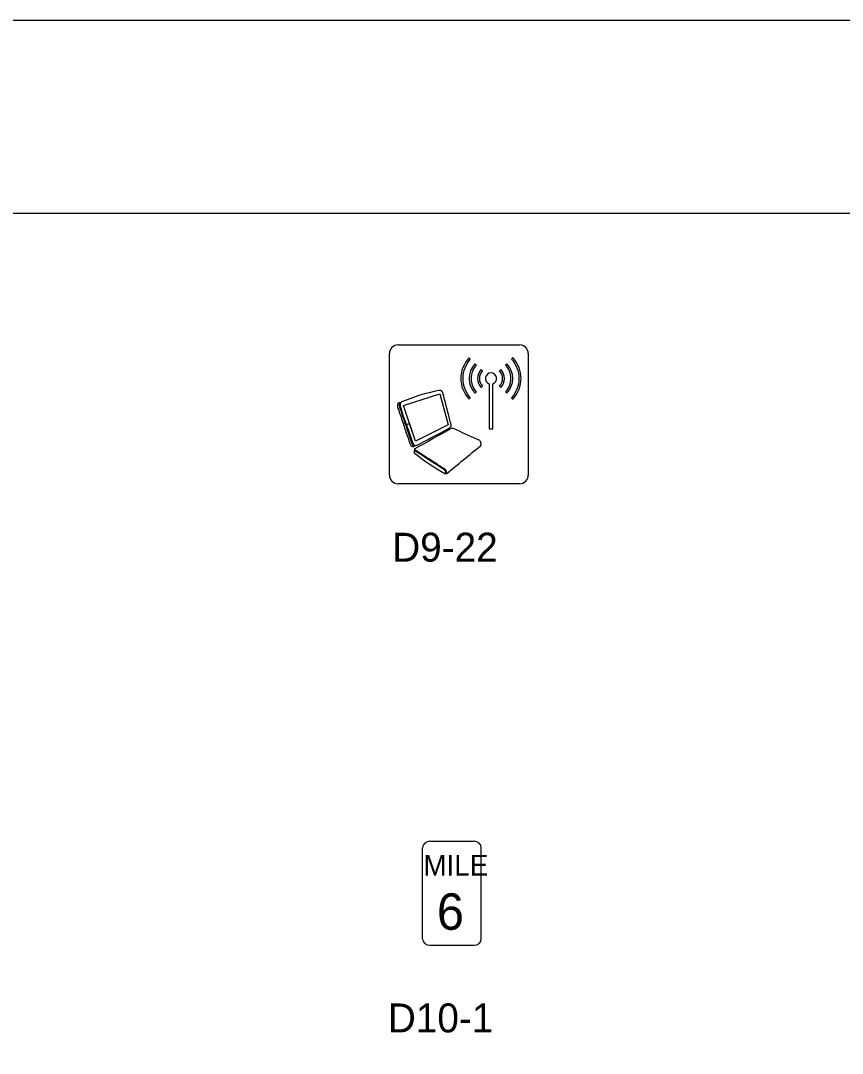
# Model space of a CAD drawing. Extents: x 42133 to 45533, y 41351 to 47951.
# Drawn here: x 42731.9 to 42944.7, y 47683.8 to 47951.4 of the extents above; entities that cross this region are included whole.
import ezdxf

# ---------------------------------------------------------------- set-up
doc = ezdxf.new("R2010")
doc.units = 0
for name, color, linetype in [('#plot_shape', 7, 'Continuous'), ('P_ODOT_PLAN_Border', 7, 'Continuous'), ('P_TRAF_SIGN_SignDetails', 7, 'Continuous')]:
    doc.layers.add(name, color=color, linetype=linetype)

msp = doc.modelspace()

# ---------------------------------------------------------------- linework, layer by layer
at = {"layer": '#plot_shape'}
msp.add_lwpolyline([(42133.34, 46851.35), (43833.34, 46851.35), (43833.34, 47951.35), (42133.34, 47951.35)], close=True, dxfattribs=at)
at = {"layer": 'P_ODOT_PLAN_Border'}
msp.add_lwpolyline([(42208.34, 46901.35), (43808.34, 46901.35), (43808.34, 47901.35), (42208.34, 47901.35)], close=True, dxfattribs=at)
at = {"layer": 'P_TRAF_SIGN_SignDetails'}
for p, q in [((42829.68, 47867.33), (42861.17, 47867.33)), ((42827.43, 47833.59), (42827.43, 47865.09)), ((42863.41, 47865.09), (42863.41, 47833.59)), ((42861.17, 47831.35), (42829.68, 47831.35)), ((42837.93, 47738.72), (42849.35, 47738.72)), ((42836.05, 47713.42), (42836.05, 47737.03)), ((42851.22, 47713.42), (42851.22, 47737.03)), ((42837.93, 47711.74), (42849.35, 47711.74)), ((42837.93, 47711.74), (42849.35, 47711.74))]:
    msp.add_line(p, q, dxfattribs=at)
for points in [[(42848.04, 47863.94), (42848.39, 47863.6)], [(42848.04, 47863.94), (42848.39, 47863.6)], [(42848.04, 47863.94), (42848.39, 47863.6)], [(42859.46, 47863.94), (42859.1, 47863.6)], [(42859.46, 47863.94), (42859.1, 47863.6)], [(42859.46, 47863.94), (42859.1, 47863.6)], [(42849.6, 47862.46), (42849.96, 47862.12)], [(42849.6, 47862.46), (42849.96, 47862.12)], [(42849.6, 47862.46), (42849.96, 47862.12)], [(42851.52, 47860.64), (42851.17, 47860.98)], [(42851.52, 47860.64), (42851.17, 47860.98)], [(42851.52, 47860.64), (42851.17, 47860.98)], [(42855.97, 47860.64), (42856.33, 47860.98)], [(42855.97, 47860.64), (42856.33, 47860.98)], [(42855.97, 47860.64), (42856.33, 47860.98)], [(42857.89, 47862.46), (42857.54, 47862.12)], [(42857.89, 47862.46), (42857.54, 47862.12)], [(42857.89, 47862.46), (42857.54, 47862.12)], [(42851.17, 47856.28), (42851.52, 47856.62)], [(42851.17, 47856.28), (42851.52, 47856.62)], [(42851.17, 47856.28), (42851.52, 47856.62)], [(42853.3, 47857.25), (42853.3, 47845.62), (42854.19, 47845.62), (42854.19, 47857.25)], [(42853.3, 47857.25), (42853.3, 47845.62), (42854.19, 47845.62), (42854.19, 47857.25)], [(42853.3, 47857.25), (42853.3, 47845.62), (42854.19, 47845.62), (42854.19, 47857.25)], [(42856.33, 47856.28), (42855.97, 47856.62)], [(42856.33, 47856.28), (42855.97, 47856.62)], [(42856.33, 47856.28), (42855.97, 47856.62)], [(42831.84, 47846.64), (42832.67, 47846.99), (42831.13, 47851.59), (42840.54, 47854.63), (42842.67, 47846.61), (42834.21, 47842.38), (42832.67, 47846.99)], [(42831.84, 47846.64), (42832.67, 47846.99), (42831.13, 47851.59), (42840.54, 47854.63), (42842.67, 47846.61), (42834.21, 47842.38), (42832.67, 47846.99)], [(42848.39, 47853.65), (42848.03, 47853.31)], [(42848.39, 47853.65), (42848.03, 47853.31)], [(42848.39, 47853.65), (42848.03, 47853.31)], [(42849.96, 47855.13), (42849.6, 47854.8)], [(42849.96, 47855.13), (42849.6, 47854.8)], [(42849.96, 47855.13), (42849.6, 47854.8)], [(42857.53, 47855.13), (42857.89, 47854.8)], [(42857.53, 47855.13), (42857.89, 47854.8)], [(42857.53, 47855.13), (42857.89, 47854.8)], [(42859.1, 47853.65), (42859.46, 47853.31)], [(42859.1, 47853.65), (42859.46, 47853.31)], [(42859.1, 47853.65), (42859.46, 47853.31)], [(42832.67, 47846.99), (42831.84, 47846.64)], [(42832.67, 47846.99), (42831.84, 47846.64)]]:
    msp.add_lwpolyline(points, dxfattribs=at)
msp.add_lwpolyline([(42834.21, 47842.38), (42831.13, 47851.59), (42840.54, 47854.63), (42842.67, 47846.61)], close=True, dxfattribs=at)
for centre, radius, start, end in [((42829.68, 47865.08), 2.24, 90, 180), ((42861.16, 47865.08), 2.24, 0, 90), ((42853.73, 47858.63), 7.79, 136.9873, 223.0048), ((42853.73, 47858.63), 7.79, 136.9873, 223.0048), ((42853.73, 47858.63), 7.79, 136.9873, 223.0048), ((42853.71, 47858.63), 7.28, 136.9652, 180.0542), ((42853.71, 47858.63), 7.28, 136.9652, 180.0542), ((42853.71, 47858.63), 7.28, 136.9652, 180.0542), ((42853.78, 47858.63), 7.28, 359.9458, 43.0348), ((42853.78, 47858.63), 7.28, 359.9458, 43.0348), ((42853.78, 47858.63), 7.28, 359.9458, 43.0348), ((42853.76, 47858.63), 7.79, 316.9952, 43.0127), ((42853.76, 47858.63), 7.79, 316.9952, 43.0127), ((42853.76, 47858.63), 7.79, 316.9952, 43.0127), ((42853.73, 47858.63), 5.63, 137.1749, 222.8257), ((42853.73, 47858.63), 5.63, 137.1749, 222.8257), ((42853.73, 47858.63), 5.63, 137.1749, 222.8257), ((42853.73, 47858.63), 5.14, 137.2312, 180.0409), ((42853.73, 47858.63), 5.14, 137.2312, 180.0409), ((42853.73, 47858.63), 5.14, 137.2312, 180.0409), ((42853.74, 47858.63), 3.48, 137.6229, 222.3797), ((42853.74, 47858.63), 3.48, 137.6229, 222.3797), ((42853.74, 47858.63), 3.48, 137.6229, 222.3797), ((42853.73, 47858.63), 2.99, 137.7727, 180.0693), ((42853.73, 47858.63), 2.99, 137.7727, 180.0693), ((42853.73, 47858.63), 2.99, 137.7727, 180.0693), ((42853.76, 47858.63), 2.99, 359.9307, 42.2273), ((42853.76, 47858.63), 2.99, 359.9307, 42.2273), ((42853.76, 47858.63), 2.99, 359.9307, 42.2273), ((42853.75, 47858.63), 3.48, 317.6203, 42.3771), ((42853.75, 47858.63), 3.48, 317.6203, 42.3771), ((42853.75, 47858.63), 3.48, 317.6203, 42.3771), ((42853.76, 47858.63), 5.14, 359.9591, 42.7688), ((42853.76, 47858.63), 5.14, 359.9591, 42.7688), ((42853.76, 47858.63), 5.14, 359.9591, 42.7688), ((42853.76, 47858.63), 5.63, 317.1743, 42.8251), ((42853.76, 47858.63), 5.63, 317.1743, 42.8251), ((42853.76, 47858.63), 5.63, 317.1743, 42.8251), ((42853.72, 47858.62), 7.29, 179.9706, 222.9941), ((42853.72, 47858.62), 7.29, 179.9706, 222.9941), ((42853.72, 47858.62), 7.29, 179.9706, 222.9941), ((42853.73, 47858.62), 5.14, 179.9705, 222.7834), ((42853.73, 47858.62), 5.14, 179.9705, 222.7834), ((42853.73, 47858.62), 5.14, 179.9705, 222.7834), ((42853.74, 47858.63), 2.99, 179.9783, 222.1895), ((42853.74, 47858.63), 2.99, 179.9783, 222.1895), ((42853.74, 47858.63), 2.99, 179.9783, 222.1895), ((42853.75, 47858.63), 1.45, 287.9979, 251.9846), ((42853.75, 47858.63), 1.45, 287.9979, 251.9846), ((42853.75, 47858.63), 1.45, 287.9979, 251.9846), ((42853.75, 47858.63), 2.99, 317.8105, 0.0217), ((42853.75, 47858.63), 2.99, 317.8105, 0.0217), ((42853.75, 47858.63), 2.99, 317.8105, 0.0217), ((42853.76, 47858.62), 5.14, 317.2166, 0.0295), ((42853.76, 47858.62), 5.14, 317.2166, 0.0295), ((42853.76, 47858.62), 5.14, 317.2166, 0.0295), ((42853.77, 47858.62), 7.29, 317.0059, 0.0294), ((42853.77, 47858.62), 7.29, 317.0059, 0.0294), ((42853.77, 47858.62), 7.29, 317.0059, 0.0294), ((42850.06, 47805.39), 51.04, 101.0986, 112.4005), ((42850.06, 47805.39), 51.04, 101.0986, 112.4005), ((42850.06, 47805.39), 51.04, 101.0986, 112.4005), ((42840.57, 47854.32), 1.21, 99.6958, 106.1121), ((42840.57, 47854.32), 1.21, 99.6958, 106.1121), ((42840.57, 47854.32), 1.21, 99.6958, 106.1121), ((42840.54, 47854.56), 0.967, 86.7505, 100.4117), ((42840.54, 47854.56), 0.967, 86.7505, 100.4117), ((42840.54, 47854.56), 0.967, 86.7505, 100.4117), ((42840.56, 47854.87), 0.655, 62.6144, 87.1057), ((42840.56, 47854.87), 0.655, 62.6144, 87.1057), ((42840.56, 47854.87), 0.655, 62.6144, 87.1057), ((42840.49, 47854.79), 0.753, 24.3838, 60.6154), ((42840.49, 47854.79), 0.753, 24.3838, 60.6154), ((42840.49, 47854.79), 0.753, 24.3838, 60.6154), ((42830.91, 47851.95), 0.706, 115.8084, 163.8262), ((42830.91, 47851.95), 0.706, 115.8084, 163.8262), ((42830.91, 47851.95), 0.706, 115.8084, 163.8262), ((42839.8, 47854.44), 1.53, 15.4612, 25.813), ((42839.8, 47854.44), 1.53, 15.4612, 25.813), ((42839.8, 47854.44), 1.53, 15.4612, 25.813), ((41390.41, 47473.07), 1500.26, 14.48116, 14.7425), ((41390.41, 47473.07), 1500.26, 14.48116, 14.7425), ((41390.41, 47473.07), 1500.26, 14.48116, 14.7425), ((42830.62, 47851.56), 1.11, 163.3671, 188.5848), ((42830.62, 47851.56), 1.11, 163.3671, 188.5848), ((42830.62, 47851.56), 1.11, 163.3671, 188.5848), ((42831.03, 47851.6), 1.52, 187.5645, 196.278), ((42831.03, 47851.6), 1.52, 187.5645, 196.278), ((42831.03, 47851.6), 1.52, 187.5645, 196.278), ((42830.24, 47851.68), 0.711, 104.6363, 163.7279), ((42830.24, 47851.68), 0.711, 104.6363, 163.7279), ((42830.24, 47851.68), 0.711, 104.6363, 163.7279), ((42939.23, 47886.74), 115.29, 197.9729, 198.8763), ((42939.23, 47886.74), 115.29, 197.9729, 198.8763), ((42939.23, 47886.74), 115.29, 197.9729, 198.8763), ((42831.52, 47851.82), 1.58, 170.7335, 198.9544), ((42831.52, 47851.82), 1.58, 170.7335, 198.9544), ((42831.52, 47851.82), 1.58, 170.7335, 198.9544), ((42831.09, 47851.87), 1.14, 154.0765, 169.5683), ((42831.09, 47851.87), 1.14, 154.0765, 169.5683), ((42831.09, 47851.87), 1.14, 154.0765, 169.5683), ((44017.55, 48246.89), 1251.67, 198.42402, 198.65856), ((44017.55, 48246.89), 1251.67, 198.42402, 198.65856), ((44017.55, 48246.89), 1251.67, 198.42402, 198.65856), ((42831.46, 47851.83), 1.27, 173.5046, 190.8871), ((42831.46, 47851.83), 1.27, 173.5046, 190.8871), ((42831.46, 47851.83), 1.27, 173.5046, 190.8871), ((42831.15, 47851.85), 0.963, 162.5745, 173.1363), ((42831.15, 47851.85), 0.963, 162.5745, 173.1363), ((42831.15, 47851.85), 0.963, 162.5745, 173.1363), ((42864.78, 47860.26), 35.64, 194.0845, 202.6667), ((42864.78, 47860.26), 35.64, 194.0845, 202.4574), ((42864.78, 47860.26), 35.64, 194.0845, 202.4574), ((44690.29, 48472.97), 1961.86, 198.53141, 198.68133), ((44690.29, 48472.97), 1961.86, 198.53141, 198.68133), ((44690.29, 48472.97), 1961.86, 198.53141, 198.68133), ((42831.01, 47844.42), 12.58, 10.434, 17.598), ((42831.01, 47844.42), 12.58, 10.434, 17.598), ((42831.01, 47844.42), 12.58, 10.434, 17.598), ((43342.96, 48017.78), 539.24, 198.5252, 199.0048), ((43342.96, 48017.78), 539.24, 198.5252, 199.0048), ((43342.96, 48017.78), 539.24, 198.5252, 199.0048), ((43099.77, 47934.56), 282.68, 198.56, 199.1527), ((43099.77, 47934.56), 282.68, 198.56, 199.1527), ((43099.77, 47934.56), 282.68, 198.56, 199.1527), ((42864.78, 47860.26), 35.64, 202.4577, 202.6667), ((42864.78, 47860.26), 35.64, 202.4577, 202.6667), ((43359.26, 48023.29), 556.2, 198.5304, 198.9936), ((43359.26, 48023.29), 556.2, 198.5304, 198.9936), ((43359.26, 48023.29), 556.2, 198.5304, 198.9936), ((47353.66, 39702.23), 9308.97, 118.978565, 119.046349), ((47353.66, 39702.23), 9308.97, 118.978565, 119.046349), ((47353.66, 39702.23), 9308.97, 118.978565, 119.046349), ((42807.69, 47906.82), 70.49, 296.2429, 300.0691), ((42807.69, 47906.82), 70.49, 296.2429, 300.0691), ((42807.69, 47906.82), 70.49, 296.2429, 300.0691), ((42842.52, 47846.61), 0.933, 301.9721, 318.0105), ((42842.52, 47846.61), 0.933, 301.9721, 318.0105), ((42842.52, 47846.61), 0.933, 301.9721, 318.0105), ((42842.66, 47846.48), 0.736, 318.6063, 354.1347), ((42842.66, 47846.48), 0.736, 318.6063, 354.1347), ((42842.66, 47846.48), 0.736, 318.6063, 354.1347), ((42842.3, 47846.52), 1.1, 353.6144, 9.3471), ((42842.3, 47846.52), 1.1, 353.6144, 9.3471), ((42842.3, 47846.52), 1.1, 353.6144, 9.3471), ((42843.74, 47845.5), 0.244, 77.5462, 115.9898), ((42843.74, 47845.5), 0.244, 77.5462, 115.9898), ((42843.74, 47845.5), 0.244, 77.5462, 115.9898), ((42843.6, 47844.86), 0.902, 61.6731, 77.4989), ((42843.6, 47844.86), 0.902, 61.6731, 77.4989), ((42843.6, 47844.86), 0.902, 61.6731, 77.4989), ((41441.85, 44762.19), 3387.3, 65.43035, 65.54674), ((41441.85, 44762.19), 3387.3, 65.43035, 65.54674), ((41441.85, 44762.19), 3387.3, 65.43035, 65.54674), ((42848.2, 47847.28), 15.93, 198.6835, 200.6586), ((42848.2, 47847.28), 15.93, 198.6835, 200.6586), ((42848.2, 47847.28), 15.93, 198.6835, 200.6586), ((42836.54, 47843.12), 3.31, 194.9128, 205.8361), ((42836.54, 47843.12), 3.31, 194.9128, 205.8361), ((42836.54, 47843.12), 3.31, 194.9128, 205.8361), ((42635.81, 48221.57), 429.06, 297.6094, 298.2451), ((42635.81, 48221.57), 429.06, 297.6094, 298.2451), ((42635.81, 48221.57), 429.06, 297.6094, 298.2451), ((42848.46, 47838.16), 4.99, 65.4834, 68.52), ((42848.46, 47838.16), 4.99, 65.4834, 68.52), ((42848.46, 47838.16), 4.99, 65.4834, 68.52), ((42849.99, 47841.53), 1.29, 49.9319, 65.191), ((42849.99, 47841.53), 1.29, 49.9319, 65.191), ((42849.99, 47841.53), 1.29, 49.9319, 65.191), ((42850.17, 47841.77), 0.988, 15.6215, 48.8022), ((42850.17, 47841.77), 0.988, 15.6215, 48.8022), ((42850.17, 47841.77), 0.988, 15.6215, 48.8022), ((42850.17, 47841.74), 0.994, 6.1218, 17.0956), ((42850.17, 47841.74), 0.994, 6.1218, 17.0956), ((42850.17, 47841.74), 0.994, 6.1218, 17.0956), ((42848.51, 47841.59), 2.65, 359.981, 5.5103), ((42848.51, 47841.59), 2.65, 359.981, 5.5103), ((42848.51, 47841.59), 2.65, 359.981, 5.5103), ((42835.24, 47842.54), 2.61, 196.1495, 205.0288), ((42835.24, 47842.54), 2.61, 196.1495, 205.0288), ((42835.24, 47842.54), 2.61, 196.1495, 205.0288), ((42833.55, 47841.74), 0.738, 204.2272, 280.4156), ((42833.55, 47841.74), 0.738, 204.2272, 280.4156), ((42833.55, 47841.74), 0.738, 204.2272, 280.4156), ((42834.37, 47842.1), 1.16, 202.2925, 206.4014), ((42834.37, 47842.1), 1.16, 202.2925, 206.4014), ((42834.37, 47842.1), 1.16, 202.2925, 206.4014), ((42834.23, 47842.01), 0.998, 205.3985, 248.9443), ((42834.23, 47842.01), 0.998, 205.3985, 248.9443), ((42834.23, 47842.01), 0.998, 205.3985, 248.9443), ((42834.22, 47842), 0.736, 205.945, 281.9279), ((42834.22, 47842), 0.736, 205.945, 281.9279), ((42834.22, 47842), 0.736, 205.945, 281.9279), ((42833.52, 47841.97), 0.976, 279.2434, 292.5561), ((42833.52, 47841.97), 0.976, 279.2434, 292.5561), ((42833.52, 47841.97), 0.976, 279.2434, 292.5561), ((42836.3, 47839.73), 2.49, 175.8169, 184.506), ((42836.3, 47839.73), 2.49, 175.8169, 184.506), ((42836.3, 47839.73), 2.49, 175.8169, 184.506), ((42833.91, 47839.9), 0.0889, 130.1714, 172.7788), ((42833.91, 47839.9), 0.0889, 130.1714, 172.7788), ((42833.91, 47839.9), 0.0889, 130.1714, 172.7788), ((42834.13, 47839.52), 0.31, 177.3651, 196.2573), ((42834.13, 47839.52), 0.31, 177.3651, 196.2573), ((42834.13, 47839.52), 0.31, 177.3651, 196.2573), ((42833.94, 47839.48), 0.118, 198.8461, 227.6243), ((42833.94, 47839.48), 0.118, 198.8461, 227.6243), ((42833.94, 47839.48), 0.118, 198.8461, 227.6243), ((42833.87, 47839.95), 0.0335, 54.0599, 127.5251), ((42833.87, 47839.95), 0.0335, 54.0599, 127.5251), ((42833.87, 47839.95), 0.0335, 54.0599, 127.5251), ((42873.01, 47888.32), 62.66, 231.3377, 240.0877), ((42873.01, 47888.32), 62.66, 231.3377, 240.0877), ((42873.01, 47888.32), 62.66, 231.3377, 240.0877), ((42833.82, 47840.87), 0.215, 68.4016, 74.8512), ((42833.82, 47840.87), 0.215, 68.4016, 74.8512), ((42833.82, 47840.87), 0.215, 68.4016, 74.8512), ((41918.63, 46415.51), 1693.16, 57.01117, 57.27809), ((41918.63, 46415.51), 1693.16, 57.01117, 57.27809), ((41918.63, 46415.51), 1693.16, 57.01117, 57.27809), ((42834.09, 47840.26), 0.148, 139.5946, 225.5947), ((42834.09, 47840.26), 0.148, 139.5946, 225.5947), ((42834.09, 47840.26), 0.148, 139.5946, 225.5947), ((42834.05, 47840.28), 0.107, 119.9999, 134.0906), ((42834.05, 47840.28), 0.107, 119.9999, 134.0906), ((42834.05, 47840.28), 0.107, 119.9999, 134.0906), ((41811.36, 46249.74), 1890.82, 57.0386, 57.25933), ((41811.36, 46249.74), 1890.82, 57.0386, 57.25933), ((41811.36, 46249.74), 1890.82, 57.0386, 57.25933), ((42834.18, 47842.33), 1.07, 280.5897, 296.4314), ((42834.18, 47842.33), 1.07, 280.5897, 296.4314), ((42834.18, 47842.33), 1.07, 280.5897, 296.4314), ((36280.55, 55834.59), 10347.26, 309.357368, 309.419975), ((36280.55, 55834.59), 10347.26, 309.357368, 309.419975), ((36280.55, 55834.59), 10347.26, 309.357368, 309.419975), ((42850.83, 47841.52), 0.401, 306.2487, 320.8158), ((42850.83, 47841.52), 0.401, 306.2487, 320.8158), ((42850.83, 47841.52), 0.401, 306.2487, 320.8158), ((42851.04, 47841.35), 0.122, 320.9998, 349.9665), ((42851.04, 47841.35), 0.122, 320.9998, 349.9665), ((42851.04, 47841.35), 0.122, 320.9998, 349.9665), ((42847.09, 47841.53), 4.08, 357.1053, 0.8045), ((42847.09, 47841.53), 4.08, 357.1053, 0.8045), ((42847.09, 47841.53), 4.08, 357.1053, 0.8045), ((42803.19, 47778.1), 68.84, 55.7186, 57.5695), ((42803.19, 47778.1), 68.84, 55.7186, 57.5695), ((42803.19, 47778.1), 68.84, 55.7186, 57.5695), ((42791.7, 47760.11), 89.98, 56.2312, 57.143), ((42791.7, 47760.11), 89.98, 56.2312, 57.143), ((42791.7, 47760.11), 89.98, 56.2312, 57.143), ((42841.5, 47834.45), 0.5, 34.2986, 65.0679), ((42841.5, 47834.45), 0.5, 34.2986, 65.0679), ((42841.5, 47834.45), 0.5, 34.2986, 65.0679), ((42842.04, 47834.38), 0.472, 233.5297, 235.8451), ((42842.04, 47834.38), 0.472, 233.5297, 235.8451), ((42842.04, 47834.38), 0.472, 233.5297, 235.8451), ((42842.01, 47834.34), 0.416, 235.6973, 240.5035), ((42842.01, 47834.34), 0.416, 235.6973, 240.5035), ((42842.01, 47834.34), 0.416, 235.6973, 240.5035), ((42841.95, 47834.22), 0.285, 240.1344, 251.8287), ((42841.95, 47834.22), 0.285, 240.1344, 251.8287), ((42841.95, 47834.22), 0.285, 240.1344, 251.8287), ((42841.91, 47834.12), 0.179, 251.7966, 266.5322), ((42841.91, 47834.12), 0.179, 251.7966, 266.5322), ((42841.91, 47834.12), 0.179, 251.7966, 266.5322), ((42841.91, 47834.07), 0.127, 266.7175, 279.6089), ((42841.91, 47834.07), 0.127, 266.7175, 279.6089), ((42841.91, 47834.07), 0.127, 266.7175, 279.6089), ((42841.56, 47834.46), 0.448, 3.7289, 37.8099), ((42841.56, 47834.46), 0.448, 3.7289, 37.8099), ((42841.56, 47834.46), 0.448, 3.7289, 37.8099), ((42841.92, 47834.04), 0.103, 279.3015, 301.8799), ((42841.92, 47834.04), 0.103, 279.3015, 301.8799), ((42841.92, 47834.04), 0.103, 279.3015, 301.8799), ((42841.61, 47834.54), 0.566, 35.0871, 51.5071), ((42841.61, 47834.54), 0.566, 35.0871, 51.5071), ((42841.61, 47834.54), 0.566, 35.0871, 51.5071), ((42841.92, 47834.03), 0.0891, 301.5269, 339.3951), ((42841.92, 47834.03), 0.0891, 301.5269, 339.3951), ((42841.92, 47834.03), 0.0891, 301.5269, 339.3951), ((42838.01, 47834.22), 4.01, 357.135, 3.8998), ((42838.01, 47834.22), 4.01, 357.135, 3.8998), ((42838.01, 47834.22), 4.01, 357.135, 3.8998), ((42841.95, 47834.02), 0.0633, 339.7654, 354.1888), ((42841.95, 47834.02), 0.0633, 339.7654, 354.1888), ((42841.95, 47834.02), 0.0633, 339.7654, 354.1888), ((42841.57, 47834.47), 0.644, 12.7642, 38.5655), ((42841.57, 47834.47), 0.644, 12.7642, 38.5655), ((42841.57, 47834.47), 0.644, 12.7642, 38.5655), ((42840.13, 47834.28), 2.1, 357.0771, 9.0612), ((42840.13, 47834.28), 2.1, 357.0771, 9.0612), ((42840.13, 47834.28), 2.1, 357.0771, 9.0612), ((42842.38, 47834.13), 0.162, 163.7219, 212.7532), ((42842.38, 47834.13), 0.162, 163.7219, 212.7532), ((42842.38, 47834.13), 0.162, 163.7219, 212.7532), ((42842.29, 47834.09), 0.0699, 225.2978, 297.8747), ((42842.29, 47834.09), 0.0699, 225.2978, 297.8747), ((42842.29, 47834.09), 0.0699, 225.2978, 297.8747), ((42829.68, 47833.6), 2.24, 180, 270), ((42861.16, 47833.6), 2.24, 270, 0)]:
    msp.add_arc(centre, radius, start, end, dxfattribs=at)
for centre, major_axis, start_param, end_param in [((42837.93, 47737.03), (-1.88, 0), 4.712389, 6.283185), ((42837.93, 47737.03), (-1.88, 0), 4.712389, 6.283185), ((42849.35, 47737.03), (-1.88, 0), 3.141593, 4.712389), ((42849.35, 47737.03), (1.88, 0), 0, 1.570796), ((42837.93, 47713.43), (1.88, 0), 3.141593, 4.712389), ((42837.93, 47713.43), (-1.88, 0), 0, 1.570796), ((42849.35, 47713.43), (1.88, 0), 4.712389, 6.283185), ((42849.35, 47713.43), (1.88, 0), 4.712389, 6.283185)]:
    msp.add_ellipse(centre, major_axis=major_axis, ratio=0.89819, start_param=start_param, end_param=end_param, dxfattribs=at)

# ---------------------------------------------------------------- texts
for s, height, p in [('D9-22', 7.5, (42828.17, 47811.16)), ('MILE', 5.39, (42836.23, 47729.8)), ('6', 9.44, (42839.73, 47715.77)), ('D10-1', 7.5, (42827.04, 47689.18))]:
    msp.add_text(s, height=height, dxfattribs=at).set_placement(p)

doc.saveas('drawing.dxf')
